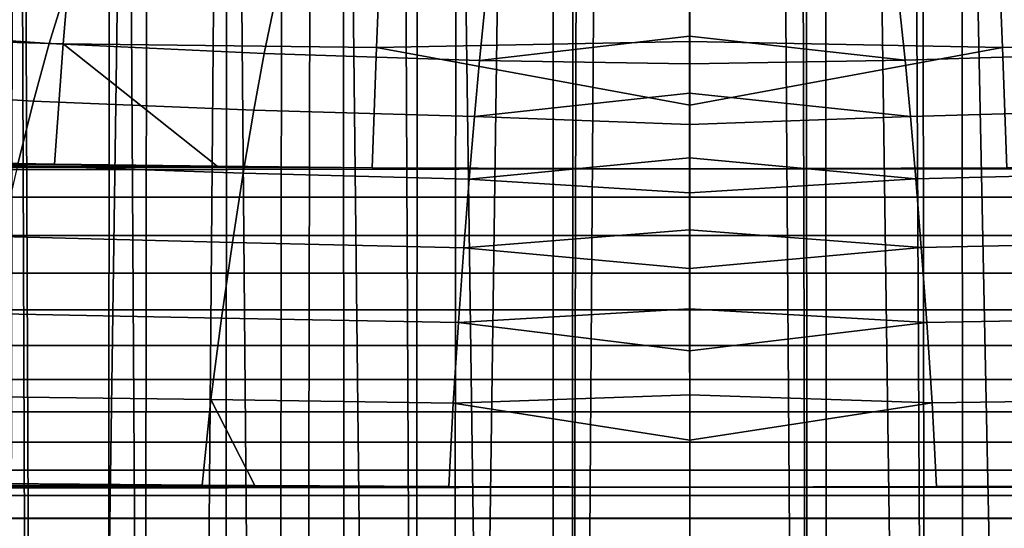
# Model space of a CAD drawing. Header units: metres. Extents: x -109 to 109, y -342 to 66.
# Tile 252 of 512: x -2.64 to 1.24, y -30.83 to -28.83. Entities that reach past the tile are written whole.
import ezdxf

# ---------------------------------------------------------------- set-up
doc = ezdxf.new("R2010")
doc.units = ezdxf.units.M
doc.layers.add('solid_K_24_62_16_000B91', color=7, linetype='CONTINUOUS')

msp = doc.modelspace()

# ---------------------------------------------------------------- linework, layer by layer
at = {"layer": 'solid_K_24_62_16_000B91'}
for points in [[(-3.045191, -277.615356, 28.702837), (-2.44773, -277.57547, 28.851702), (-2.278838, -20.875988, -39.892242), (-2.735604, -20.821058, -40.017681)], [(-3.045191, -283.086823, 8.28299), (-2.652949, -20.831751, -62.096958), (-2.127888, -20.891914, -62.201893), (-2.44773, -283.126709, 8.134125)], [(-2.44773, -277.57547, 28.851702), (-1.842568, -277.544312, 28.967976), (-1.822378, -20.920778, -39.790558), (-2.278838, -20.875988, -39.892242)], [(-2.44773, -283.126709, 8.134125), (-2.127888, -20.891914, -62.201893), (-1.599007, -20.939035, -62.283409), (-1.842568, -283.157867, 8.017853)], [(-1.842568, -277.544312, 28.967976), (-1.231609, -277.521973, 29.051289), (-1.366183, -20.955513, -39.712055), (-1.822378, -20.920778, -39.790558)], [(-1.842568, -283.157867, 8.017853), (-1.599007, -20.939035, -62.283409), (-1.067499, -20.972851, -62.34156), (-1.231609, -283.180206, 7.934538)], [(-1.231609, -277.521973, 29.051289), (-0.910561, -20.980249, -39.656338), (-1.366183, -20.955513, -39.712055)], [(1.842568, -277.544312, 28.967976), (1.364293, -20.955637, -39.711777), (0.909052, -20.980314, -39.656193), (1.231609, -277.521973, 29.051289)], [(1.842568, -283.157867, 8.017853), (1.231609, -283.180206, 7.934538), (1.067406, -20.972855, -62.341564), (1.599792, -20.938974, -62.283306)], [(-1.231609, -283.180206, 7.934538), (-1.067499, -20.972851, -62.34156), (-0.534115, -20.993206, -62.376427), (-0.616775, -283.193604, 7.884445)], [(-1.231609, -277.521973, 29.051289), (-0.616775, -277.508545, 29.101383), (-0.455064, -20.99507, -39.623035), (-0.910561, -20.980249, -39.656338)], [(0, -283.19809, 7.86773), (-0.616775, -283.193604, 7.884445), (-0.534115, -20.993206, -62.376427), (0, -21, -62.388039)], [(-0.616775, -277.508545, 29.101383), (0, -277.504089, 29.118097), (0, -21, -39.611961), (-0.455064, -20.99507, -39.623035)], [(0.616775, -283.193604, 7.884445), (0, -283.19809, 7.86773), (0, -21, -62.388039), (0.533838, -20.993214, -62.376438)], [(0, -277.504089, 29.118097), (0.616775, -277.508545, 29.101383), (0.454316, -20.995085, -39.622997), (0, -21, -39.611961)], [(1.231609, -277.521973, 29.051289), (0.909052, -20.980314, -39.656193), (0.454316, -20.995085, -39.622997), (0.616775, -277.508545, 29.101383)], [(1.231609, -283.180206, 7.934538), (0.616775, -283.193604, 7.884445), (0.533838, -20.993214, -62.376438), (1.067406, -20.972855, -62.341564)], [(-2.531213, -55.058216, 77.060143), (-3.017005, -54.987293, 77.212234), (-3.04584, -27.898779, 64.592796), (-2.62753, -27.941374, 64.449196)], [(-3.017005, -48.270576, 91.61628), (-2.531213, -48.199654, 91.768372), (-2.614237, -27.942625, 82.293266), (-2.987128, -27.905136, 82.132164)], [(-2.036166, -55.1166, 76.934937), (-2.531213, -55.058216, 77.060143), (-2.62753, -27.941374, 64.449196), (-2.201499, -27.978249, 64.327072)], [(-2.531213, -48.199654, 91.768372), (-2.240635, -27.975138, 82.431305), (-2.614237, -27.942625, 82.293266)], [(-2.531213, -48.199654, 91.768372), (-2.036166, -48.14127, 91.893578), (-1.867031, -28.002619, 82.546791), (-2.240635, -27.975138, 82.431305)], [(-1.533674, -55.162231, 76.837074), (-2.036166, -55.1166, 76.934937), (-2.201499, -27.978249, 64.327072), (-1.769, -28.008993, 64.226738)], [(-2.036166, -48.14127, 91.893578), (-1.533674, -48.095638, 91.991432), (-1.493753, -28.025059, 82.640343), (-1.867031, -28.002619, 82.546791)], [(-1.025575, -55.194946, 76.766922), (-1.533674, -55.162231, 76.837074), (-1.769, -28.008993, 64.226738), (-1.331323, -28.033264, 64.148453)], [(-1.533674, -48.095638, 91.991432), (-1.025575, -48.062923, 92.061592), (-1.120074, -28.042521, 82.712662), (-1.493753, -28.025059, 82.640343)], [(-0.513727, -55.214622, 76.724724), (-1.025575, -55.194946, 76.766922), (-1.331323, -28.033264, 64.148453), (-0.889744, -28.050793, 64.0924)], [(-1.025575, -48.062923, 92.061592), (-0.746537, -28.054979, 82.764008), (-1.120074, -28.042521, 82.712662)], [(1.533674, -48.095638, 91.991432), (1.12007, -28.042521, 82.712662), (0.746531, -28.054979, 82.764008), (1.025575, -48.062923, 92.061592)], [(1.533674, -55.162231, 76.837074), (1.025575, -55.194946, 76.766922), (0.889743, -28.050793, 64.0924), (1.331321, -28.033264, 64.148453)], [(1.533674, -48.095638, 91.991432), (1.493749, -28.025059, 82.640343), (1.12007, -28.042521, 82.712662)], [(-1.025575, -48.062923, 92.061592), (-0.513727, -48.043247, 92.10379), (-0.373043, -28.062447, 82.794701), (-0.746537, -28.054979, 82.764008)], [(-0.513727, -55.214622, 76.724724), (-0.889744, -28.050793, 64.0924), (-0.445518, -28.061388, 64.058708)], [(0, -55.221191, 76.71064), (-0.513727, -55.214622, 76.724724), (-0.445518, -28.061388, 64.058708), (0, -28.064932, 64.04747)], [(-0.513727, -48.043247, 92.10379), (0, -48.036678, 92.117874), (0, -28.064932, 82.804893), (-0.373043, -28.062447, 82.794701)], [(0.513727, -55.214622, 76.724724), (0, -55.221191, 76.71064), (0, -28.064932, 64.04747), (0.445518, -28.061388, 64.058708)], [(0, -48.036678, 92.117874), (0.513727, -48.043247, 92.10379), (0.373038, -28.062447, 82.794701), (0, -28.064932, 82.804893)], [(1.025575, -48.062923, 92.061592), (0.746531, -28.054979, 82.764008), (0.373038, -28.062447, 82.794701), (0.513727, -48.043247, 92.10379)], [(1.025575, -55.194946, 76.766922), (0.513727, -55.214622, 76.724724), (0.445518, -28.061388, 64.058708), (0.889743, -28.050793, 64.0924)], [(-2.423854, -28.445015, -21.068316), (-2.464868, -28.927299, -21.019854), (-3.69023, -28.89189, -21.014477), (-3.628302, -28.407034, -21.057917)], [(-2.464868, -28.927299, -21.019854), (-2.423854, -28.445015, -21.068316), (-1.212082, -28.461216, -21.075235), (-1.232489, -28.941874, -21.023378)], [(-1.232489, -28.941874, -21.023378), (-1.212082, -28.461216, -21.075235), (0, -28.667637, -21.051662), (0, -28.917377, -21.026737)], [(1.210846, -28.461241, -21.075214), (1.231233, -28.941898, -21.023355), (0, -28.917377, -21.026737), (0, -28.667637, -21.051662)], [(1.210846, -28.461241, -21.075214), (2.422618, -28.445028, -21.068344), (2.463611, -28.927311, -21.019878), (1.231233, -28.941898, -21.023355)], [(-2.458765, -28.72621, 23.672215), (-3.279012, -28.663513, 23.722651), (-3.360384, -28.867544, 23.208668), (-2.519783, -28.926109, 23.165104)], [(-1.633725, -28.769335, 23.640451), (-2.458765, -28.72621, 23.672215), (-2.519783, -28.926109, 23.165104), (-1.674185, -28.965694, 23.139042)], [(-0.8067, -28.797232, 23.615124), (-1.633725, -28.769335, 23.640451), (-1.674185, -28.965694, 23.139042), (-0.826679, -28.992178, 23.116314)], [(1.695248, -28.965063, 23.139236), (1.654278, -28.768591, 23.640806), (0.827299, -28.796703, 23.615685), (0.847785, -28.991652, 23.116856)], [(-0.000008, -28.795834, 23.635445), (-0.8067, -28.797232, 23.615124), (-0.826679, -28.992178, 23.116314), (-0.000009, -28.896877, 23.364872)], [(0.847785, -28.991652, 23.116856), (0.827299, -28.796703, 23.615685), (-0.000008, -28.795834, 23.635445), (-0.000009, -28.896877, 23.364872)], [(-2.464868, -28.927299, -21.019854), (-2.49968, -29.400549, -20.999849), (-3.752314, -29.377958, -21), (-3.69023, -28.89189, -21.014477)], [(-2.519783, -28.926109, 23.165104), (-3.360384, -28.867544, 23.208668), (-3.443257, -29.099327, 22.706835), (-2.58188, -29.152819, 22.669535)], [(-0.000009, -29.005465, 23.097239), (-0.000009, -28.896877, 23.364872), (-0.826679, -28.992178, 23.116314)], [(0.847785, -28.991652, 23.116856), (-0.000009, -28.896877, 23.364872), (-0.000009, -29.005465, 23.097239)], [(-1.674185, -28.965694, 23.139042), (-2.519783, -28.926109, 23.165104), (-2.58188, -29.152819, 22.669535), (-1.715339, -29.188108, 22.648691)], [(-2.464868, -28.927299, -21.019854), (-1.859678, -29.408598, -20.999723), (-2.49968, -29.400549, -20.999849)], [(-1.232489, -28.941874, -21.023378), (-1.249558, -29.414059, -20.999617), (-1.859678, -29.408598, -20.999723), (-2.464868, -28.927299, -21.019854)], [(-1.232489, -28.941874, -21.023378), (0, -28.917377, -21.026737), (0, -29.167759, -21.009373)], [(1.231233, -28.941898, -21.023355), (0, -29.167759, -21.009373), (0, -28.917377, -21.026737)], [(1.231233, -28.941898, -21.023355), (2.463611, -28.927311, -21.019878), (1.859726, -29.4086, -20.999723), (1.24829, -29.41407, -20.999617)], [(-0.826679, -28.992178, 23.116314), (-1.674185, -28.965694, 23.139042), (-1.715339, -29.188108, 22.648691), (-0.846996, -29.212818, 22.62834)], [(0, -29.167759, -21.009373), (0, -29.418549, -20.999516), (-1.249558, -29.414059, -20.999617), (-1.232489, -28.941874, -21.023378)], [(1.231233, -28.941898, -21.023355), (1.24829, -29.41407, -20.999617), (0, -29.418549, -20.999516), (0, -29.167759, -21.009373)], [(1.736923, -29.187611, 22.648737), (1.695248, -28.965063, 23.139236), (0.847785, -28.991652, 23.116856), (0.868618, -29.212296, 22.628864)], [(-0.000008, -29.121515, 22.832754), (-0.000009, -29.005465, 23.097239), (-0.826679, -28.992178, 23.116314), (-0.846996, -29.212818, 22.62834)], [(0.868618, -29.212296, 22.628864), (0.847785, -28.991652, 23.116856), (-0.000009, -29.005465, 23.097239), (-0.000008, -29.121515, 22.832754)], [(-2.58188, -29.152819, 22.669535), (-3.443257, -29.099327, 22.706835), (-3.527389, -29.358179, 22.21863), (-2.64488, -29.405695, 22.186909)], [(-0.000008, -29.244936, 22.571629), (-0.000008, -29.121515, 22.832754), (-0.846996, -29.212818, 22.62834)], [(0.868618, -29.212296, 22.628864), (-0.000008, -29.121515, 22.832754), (-0.000008, -29.244936, 22.571629)], [(-1.715339, -29.188108, 22.648691), (-2.58188, -29.152819, 22.669535), (-2.64488, -29.405695, 22.186909), (-1.757075, -29.435968, 22.170748)], [(-0.846996, -29.212818, 22.62834), (-1.715339, -29.188108, 22.648691), (-1.757075, -29.435968, 22.170748), (-0.867594, -29.458557, 22.152519)], [(1.779186, -29.435623, 22.170658), (1.736923, -29.187611, 22.648737), (0.868618, -29.212296, 22.628864), (0.889739, -29.458042, 22.153028)], [(-0.000008, -29.375631, 22.314066), (-0.000008, -29.244936, 22.571629), (-0.846996, -29.212818, 22.62834), (-0.867594, -29.458557, 22.152519)], [(0.889739, -29.458042, 22.153028), (0.868618, -29.212296, 22.628864), (-0.000008, -29.244936, 22.571629), (-0.000008, -29.375631, 22.314066)], [(-2.49968, -29.400549, -20.999849), (-76.5, -29.377958, -21), (-3.752314, -29.377958, -21)], [(-1.249558, -29.414059, -20.999617), (0, -29.418549, -20.999516), (-76.5, -29.529537, -20.993229), (-76.5, -29.377958, -21)], [(-1.859678, -29.408598, -20.999723), (-1.249558, -29.414059, -20.999617), (-76.5, -29.377958, -21)], [(-2.49968, -29.400549, -20.999849), (-1.859678, -29.408598, -20.999723), (-76.5, -29.377958, -21)], [(-0.000007, -29.513494, 22.060266), (-0.000008, -29.375631, 22.314066), (-0.867594, -29.458557, 22.152519)], [(0.889739, -29.458042, 22.153028), (-0.000008, -29.375631, 22.314066), (-0.000007, -29.513494, 22.060266)], [(0, -29.418549, -20.999516), (76.5, -29.529537, -20.993229), (-76.5, -29.529537, -20.993229)], [(-1.757075, -29.435968, 22.170748), (-2.64488, -29.405695, 22.186909), (-2.708605, -29.684023, 21.718597), (-1.799278, -29.708591, 21.706522)], [(-0.867594, -29.458557, 22.152519), (-1.757075, -29.435968, 22.170748), (-1.799278, -29.708591, 21.706522), (-0.888419, -29.728727, 21.690144)], [(76.5, -29.529537, -20.993229), (0, -29.418549, -20.999516), (1.24829, -29.41407, -20.999617)], [(1.821924, -29.708418, 21.706316), (1.779186, -29.435623, 22.170658), (0.889739, -29.458042, 22.153028), (0.911094, -29.728222, 21.690639)], [(-0.000007, -29.658422, 21.810434), (-0.000007, -29.513494, 22.060266), (-0.867594, -29.458557, 22.152519), (-0.888419, -29.728727, 21.690144)], [(0.911094, -29.728222, 21.690639), (0.889739, -29.458042, 22.153028), (-0.000007, -29.513494, 22.060266), (-0.000007, -29.658422, 21.810434)], [(76.5, -29.529537, -20.993229), (76.5, -29.680058, -20.972942), (-76.5, -29.680058, -20.972942), (-76.5, -29.529537, -20.993229)], [(-0.000006, -29.810297, 21.564764), (-0.000007, -29.658422, 21.810434), (-0.888419, -29.728727, 21.690144)], [(0.911094, -29.728222, 21.690639), (-0.000007, -29.658422, 21.810434), (-0.000006, -29.810297, 21.564764)], [(76.5, -29.680058, -20.972942), (76.5, -29.828165, -20.939302), (-76.5, -29.828165, -20.939302), (-76.5, -29.680058, -20.972942)], [(-1.799278, -29.708591, 21.706522), (-2.708605, -29.684023, 21.718597), (-2.772874, -29.987013, 21.265926), (-1.841832, -30.00523, 21.257294)], [(-0.888419, -29.728727, 21.690144), (-1.799278, -29.708591, 21.706522), (-1.841832, -30.00523, 21.257294), (-0.909414, -30.022598, 21.242464)], [(1.865016, -30.005243, 21.256989), (1.821924, -29.708418, 21.706316), (0.911094, -29.728222, 21.690639), (0.932623, -30.022104, 21.242949)], [(-0.000005, -29.969, 21.323448), (-0.000006, -29.810297, 21.564764), (-0.888419, -29.728727, 21.690144), (-0.909414, -30.022598, 21.242464)], [(0.932623, -30.022104, 21.242949), (0.911094, -29.728222, 21.690639), (-0.000006, -29.810297, 21.564764), (-0.000005, -29.969, 21.323448)], [(76.5, -29.828165, -20.939302), (76.5, -29.972681, -20.892578), (-76.5, -29.972681, -20.892578), (-76.5, -29.828165, -20.939302)], [(76.5, -29.972681, -20.892578), (76.5, -30.11245, -20.833141), (-76.5, -30.11245, -20.833141), (-76.5, -29.972681, -20.892578)], [(-0.000004, -30.134407, 21.086676), (-0.000005, -29.969, 21.323448), (-0.909414, -30.022598, 21.242464)], [(0.932623, -30.022104, 21.242949), (-0.000005, -29.969, 21.323448), (-0.000004, -30.134407, 21.086676)], [(-1.841832, -30.00523, 21.257294), (-2.772874, -29.987013, 21.265926), (-2.837505, -30.313803, 20.830181), (-1.88462, -30.325064, 20.824297)], [(-0.909414, -30.022598, 21.242464), (-1.841832, -30.00523, 21.257294), (-1.88462, -30.325064, 20.824297), (-0.930522, -30.339375, 20.81069)], [(-0.000002, -30.306389, 20.854635), (-0.000004, -30.134407, 21.086676), (-0.909414, -30.022598, 21.242464), (-0.930522, -30.339375, 20.81069)], [(0.954268, -30.338896, 20.811167), (0.932623, -30.022104, 21.242949), (-0.000004, -30.134407, 21.086676), (-0.000002, -30.306389, 20.854635)], [(1.908346, -30.325285, 20.82391), (1.865016, -30.005243, 21.256989), (0.932623, -30.022104, 21.242949), (0.954268, -30.338896, 20.811167)], [(76.5, -30.11245, -20.833141), (76.5, -30.246355, -20.761469), (-76.5, -30.246355, -20.761469), (-76.5, -30.11245, -20.833141)], [(76.5, -30.246355, -20.761469), (76.5, -30.373329, -20.678129), (-76.5, -30.373329, -20.678129), (-76.5, -30.246355, -20.761469)], [(-1.88462, -30.325064, 20.824297), (-2.837505, -30.313803, 20.830181), (-2.876913, -30.653542, 20.423784), (-1.918124, -30.662317, 20.413744)], [(-1.88462, -30.325064, 20.824297), (-1.918124, -30.662317, 20.413744), (-1.711449, -30.663765, 20.412073)], [(-0.930522, -30.339375, 20.81069), (-1.88462, -30.325064, 20.824297), (-1.711449, -30.663765, 20.412073), (-0.947019, -30.667679, 20.407532)], [(-0.000002, -30.484808, 20.627506), (-0.000002, -30.306389, 20.854635), (-0.930522, -30.339375, 20.81069)], [(0.954268, -30.338896, 20.811167), (-0.000002, -30.306389, 20.854635), (-0.000002, -30.484808, 20.627506)], [(0.954268, -30.338896, 20.811167), (0.970768, -30.667601, 20.407619), (1.688112, -30.663912, 20.411901), (1.908346, -30.325285, 20.82391)], [(76.5, -30.373329, -20.678129), (76.5, -30.492357, -20.58379), (-76.5, -30.492357, -20.58379), (-76.5, -30.373329, -20.678129)], [(-0.930522, -30.339375, 20.81069), (-0.947019, -30.667679, 20.407532), (0, -30.669477, 20.405432), (-0.000002, -30.484808, 20.627506)], [(-0.000002, -30.484808, 20.627506), (0, -30.669477, 20.405432), (0.970768, -30.667601, 20.407619), (0.954268, -30.338896, 20.811167)], [(76.5, -30.492357, -20.58379), (76.5, -30.602491, -20.479204), (-76.5, -30.602491, -20.479204), (-76.5, -30.492357, -20.58379)], [(76.5, -30.602491, -20.479204), (76.5, -30.70285, -20.365204), (-76.5, -30.70285, -20.365204), (-76.5, -30.602491, -20.479204)], [(76.5, -30.70285, 20.365204), (76.5, -30.602491, 20.479204), (0.970768, -30.667601, 20.407619), (0, -30.669477, 20.405432)], [(76.5, -30.602491, 20.479204), (1.688112, -30.663912, 20.411901), (0.970768, -30.667601, 20.407619)], [(-1.918124, -30.662317, 20.413744), (-2.876913, -30.653542, 20.423784), (-76.5, -30.70285, 20.365204)], [(-1.711449, -30.663765, 20.412073), (-1.918124, -30.662317, 20.413744), (-76.5, -30.70285, 20.365204)], [(-0.947019, -30.667679, 20.407532), (-1.711449, -30.663765, 20.412073), (-76.5, -30.70285, 20.365204)], [(-0.947019, -30.667679, 20.407532), (-76.5, -30.70285, 20.365204), (-76.5, -30.792635, 20.242704), (0, -30.669477, 20.405432)], [(0, -30.669477, 20.405432), (-76.5, -30.792635, 20.242704), (76.5, -30.791794, 20.243967), (76.5, -30.70285, 20.365204)], [(76.5, -30.70285, -20.365204), (76.5, -30.792635, -20.242704), (-76.5, -30.792635, -20.242704), (-76.5, -30.70285, -20.365204)], [(-76.5, -30.792635, 20.242704), (-76.5, -30.870329, 20.114143), (76.5, -30.870329, 20.114143), (76.5, -30.791794, 20.243967)], [(76.5, -30.792635, -20.242704), (76.5, -30.870329, -20.114143), (-76.5, -30.870329, -20.114143), (-76.5, -30.792635, -20.242704)]]:
    msp.add_3dface(points, dxfattribs=at)

doc.saveas('drawing.dxf')
